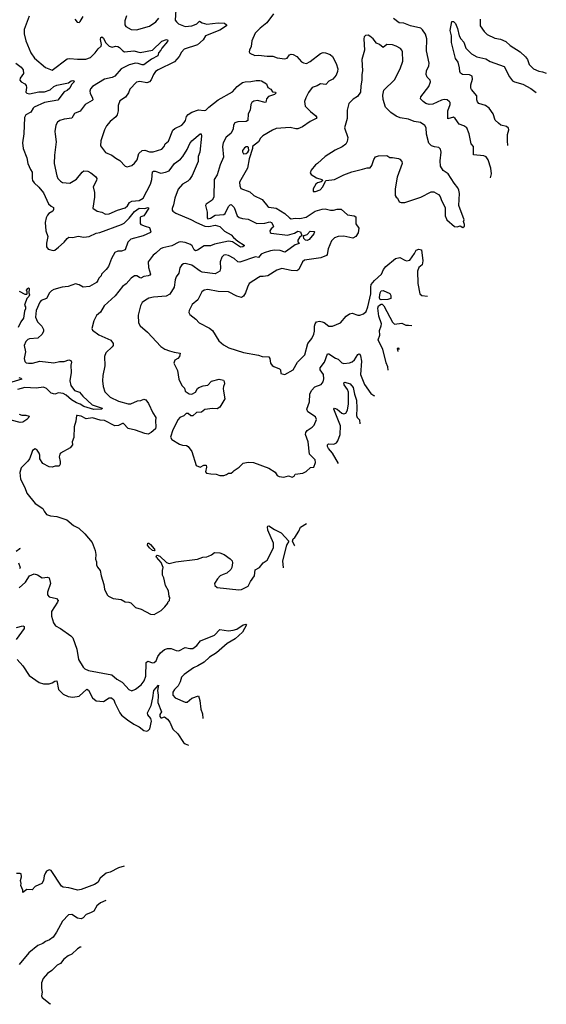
# Model space of a CAD drawing. Extents: x 2133461 to 2293071, y 753526 to 916327.
# Tile 444 of 459: x 2278490 to 2284104, y 867256 to 877759. Entities that reach past the tile are written whole.
import ezdxf

# ---------------------------------------------------------------- set-up
doc = ezdxf.new("R2010")
doc.units = 0

msp = doc.modelspace()

# ---------------------------------------------------------------- linework, layer by layer
at = {"layer": '0CON10XD'}
for points in [[(2280154, 877865), (2280149, 877755), (2280160, 877735), (2280184, 877715), (2280255, 877685), (2280325, 877693), (2280355, 877703), (2280379, 877715), (2280405, 877744), (2280434, 877724), (2280485, 877711), (2280607, 877726), (2280675, 877721), (2280694, 877705), (2280693, 877695), (2280625, 877646), (2280470, 877585), (2280447, 877543), (2280385, 877489), (2280245, 877445), (2280215, 877412), (2280191, 877365), (2280139, 877311), (2279965, 877224), (2279937, 877205), (2279916, 877174), (2279893, 877117), (2279875, 877097), (2279845, 877087), (2279772, 877098), (2279735, 877091), (2279665, 877017), (2279650, 876980), (2279618, 876932), (2279558, 876892), (2279541, 876845), (2279539, 876785), (2279530, 876745), (2279515, 876722), (2279456, 876674), (2279414, 876625), (2279394, 876585), (2279354, 876465), (2279353, 876415), (2279405, 876343), (2279473, 876315), (2279515, 876281), (2279557, 876257), (2279615, 876198), (2279635, 876189), (2279685, 876203), (2279715, 876229), (2279741, 876265), (2279760, 876330), (2279795, 876362), (2279825, 876367), (2279875, 876349), (2279912, 876348), (2280005, 876379), (2280029, 876405), (2280040, 876435), (2280075, 876462), (2280121, 876579), (2280145, 876599), (2280217, 876635), (2280245, 876661), (2280259, 876685), (2280269, 876725), (2280285, 876747), (2280325, 876772), (2280395, 876796), (2280455, 876789), (2280475, 876794), (2280505, 876826), (2280605, 876904), (2280760, 876990), (2280809, 877045), (2280865, 877088), (2280895, 877097), (2280955, 877098), (2281010, 877109), (2281051, 877111), (2281068, 877108), (2281120, 877075), (2281136, 877035), (2281168, 877019), (2281185, 876991), (2281218, 876985), (2281219, 876975), (2281205, 876960), (2281141, 876939), (2281120, 876915), (2281118, 876895), (2281115, 876880), (2281105, 876876), (2281025, 876896), (2280985, 876888), (2280965, 876874), (2280953, 876855), (2280946, 876795), (2280927, 876753), (2280922, 876685), (2280906, 876674), (2280815, 876670), (2280783, 876657), (2280770, 876635), (2280766, 876594), (2280755, 876568), (2280739, 876545), (2280691, 876505), (2280659, 876445), (2280651, 876405), (2280663, 876293), (2280628, 876212), (2280596, 876104), (2280563, 876055), (2280558, 875865), (2280541, 875835), (2280479, 875791), (2280471, 875775), (2280489, 875705), (2280488, 875645), (2280496, 875636), (2280525, 875640), (2280575, 875675), (2280665, 875682), (2280679, 875691), (2280717, 875765), (2280735, 875784), (2280745, 875787), (2280776, 875755), (2280807, 875667), (2280828, 875648), (2280865, 875637), (2280925, 875632), (2281017, 875586), (2281102, 875588), (2281155, 875604), (2281175, 875597), (2281194, 875555), (2281192, 875545), (2281172, 875528), (2281158, 875505), (2281160, 875490), (2281171, 875481), (2281345, 875461), (2281418, 875482), (2281455, 875504), (2281482, 875495), (2281498, 875455), (2281473, 875437), (2281455, 875408), (2281455, 875390), (2281468, 875372), (2281425, 875356), (2281335, 875288), (2281315, 875280), (2281265, 875298), (2281205, 875300), (2281165, 875294), (2281095, 875271), (2281065, 875256), (2281035, 875222), (2281005, 875228), (2280835, 875173), (2280815, 875177), (2280775, 875210), (2280715, 875244), (2280685, 875251), (2280665, 875247), (2280646, 875224), (2280626, 875175), (2280630, 875105), (2280624, 875076), (2280575, 875047), (2280435, 875067), (2280415, 875075), (2280325, 875141), (2280255, 875159), (2280235, 875156), (2280217, 875143), (2280197, 875113), (2280187, 875055), (2280158, 875015), (2280146, 874985), (2280136, 874905), (2280089, 874831), (2280052, 874808), (2279915, 874799), (2279865, 874788), (2279832, 874768), (2279795, 874743), (2279776, 874705), (2279752, 874608), (2279757, 874525), (2279775, 874493), (2279854, 874424), (2279995, 874272), (2280036, 874246), (2280086, 874226), (2280135, 874211), (2280202, 874202), (2280192, 874165), (2280175, 874146), (2280144, 874126), (2280133, 874095), (2280173, 874015), (2280188, 873925), (2280217, 873857), (2280247, 873827), (2280254, 873795), (2280295, 873769), (2280325, 873766), (2280365, 873785), (2280384, 873825), (2280398, 873835), (2280445, 873853), (2280495, 873859), (2280535, 873902), (2280616, 873926), (2280662, 873912), (2280671, 873901), (2280673, 873875), (2280664, 873845)], [(2281197, 877823), (2281124, 877726), (2281052, 877668), (2281000, 877615), (2280966, 877535), (2280956, 877474), (2280939, 877435), (2280937, 877415), (2280942, 877402), (2280995, 877376), (2281035, 877379), (2281128, 877368), (2281189, 877369), (2281235, 877353), (2281315, 877341), (2281342, 877348), (2281365, 877383), (2281385, 877392), (2281405, 877388), (2281444, 877365), (2281495, 877309), (2281515, 877297), (2281547, 877293), (2281587, 877313), (2281695, 877398), (2281725, 877409), (2281750, 877405), (2281798, 877388), (2281823, 877365), (2281865, 877292), (2281881, 877235), (2281878, 877205), (2281863, 877167), (2281827, 877123), (2281785, 877102), (2281755, 877068), (2281695, 877076), (2281662, 877055), (2281608, 877035), (2281567, 876983), (2281539, 876925), (2281527, 876885), (2281534, 876835), (2281589, 876779), (2281647, 876735), (2281656, 876715), (2281650, 876705), (2281585, 876674), (2281504, 876616), (2281455, 876596), (2281435, 876594), (2281375, 876609), (2281225, 876598), (2281185, 876581), (2281081, 876519), (2281057, 876495), (2281034, 876455), (2280970, 876405), (2280972, 876385), (2280937, 876273), (2280920, 876175), (2280834, 876025), (2280836, 875986), (2280847, 875957), (2280944, 875924), (2280987, 875885), (2281075, 875842), (2281135, 875766), (2281145, 875760), (2281225, 875749), (2281315, 875692), (2281366, 875646), (2281385, 875636), (2281425, 875641), (2281475, 875638), (2281545, 875651), (2281641, 875715), (2281715, 875738), (2281745, 875742), (2281805, 875727), (2281835, 875728), (2281875, 875739), (2281917, 875737), (2281985, 875678), (2282055, 875665), (2282073, 875655), (2282075, 875580), (2282106, 875535), (2282099, 875485), (2282072, 875445), (2282041, 875429), (2281945, 875448), (2281885, 875445), (2281845, 875433), (2281815, 875399), (2281778, 875315), (2281767, 875255), (2281759, 875245), (2281701, 875219), (2281525, 875192), (2281505, 875175), (2281465, 875095), (2281445, 875081), (2281385, 875084), (2281285, 875105), (2281232, 875088), (2281135, 875028), (2281085, 875021), (2281055, 875018), (2281035, 875008), (2280937, 874943), (2280917, 874905), (2280897, 874844), (2280875, 874811), (2280853, 874797), (2280805, 874809), (2280715, 874855), (2280605, 874861), (2280495, 874880), (2280455, 874875), (2280433, 874855), (2280388, 874772), (2280330, 874720), (2280297, 874655), (2280294, 874635), (2280303, 874615), (2280368, 874565), (2280403, 874525), (2280515, 874468), (2280544, 874444), (2280614, 874334), (2280661, 874291), (2280718, 874258), (2280875, 874209), (2281035, 874181), (2281076, 874166), (2281145, 874161), (2281156, 874145), (2281164, 874094), (2281181, 874071), (2281198, 874058), (2281260, 874035), (2281270, 874025), (2281274, 873984), (2281317, 873973), (2281406, 874024), (2281451, 874105), (2281530, 874185), (2281562, 874305), (2281603, 874357), (2281626, 874404), (2281632, 874435), (2281631, 874489), (2281639, 874515), (2281655, 874536), (2281685, 874542), (2281714, 874536), (2281737, 874527), (2281785, 874491), (2281825, 874490), (2281910, 874525), (2281972, 874598), (2282005, 874622), (2282035, 874629), (2282095, 874608), (2282115, 874608), (2282155, 874622), (2282182, 874645), (2282203, 874695), (2282235, 874835), (2282232, 874905), (2282238, 874935), (2282273, 874977), (2282347, 875045), (2282369, 875095), (2282393, 875127), (2282495, 875213), (2282541, 875221), (2282595, 875192), (2282615, 875188), (2282648, 875192), (2282699, 875265), (2282715, 875299), (2282745, 875312), (2282774, 875304), (2282788, 875185), (2282781, 875145), (2282744, 875116), (2282730, 875075), (2282733, 874945), (2282756, 874836), (2282778, 874818), (2282838, 874809)], [(2278591, 877795), (2278536, 877655), (2278537, 877607), (2278554, 877535), (2278607, 877407), (2278648, 877348), (2278765, 877249), (2278835, 877222), (2278995, 877342), (2279025, 877346), (2279105, 877336), (2279195, 877338), (2279245, 877355), (2279296, 877404), (2279325, 877448), (2279358, 877475), (2279361, 877495), (2279351, 877549), (2279355, 877568), (2279365, 877576), (2279385, 877561), (2279406, 877516), (2279445, 877475), (2279475, 877467), (2279513, 877477), (2279535, 877472), (2279555, 877461), (2279588, 877425), (2279606, 877416), (2279705, 877426), (2279775, 877408), (2279905, 877432), (2280005, 877528), (2280056, 877546), (2280069, 877539), (2280067, 877525), (2280004, 877456), (2279995, 877435), (2279970, 877405), (2279964, 877375), (2279895, 877339), (2279815, 877279), (2279795, 877277), (2279753, 877293), (2279725, 877296), (2279656, 877276), (2279570, 877235), (2279503, 877157), (2279475, 877143), (2279395, 877126), (2279267, 877045), (2279245, 877021), (2279237, 876995), (2279241, 876975), (2279267, 876923), (2279270, 876905), (2279264, 876896), (2279187, 876855), (2279135, 876784), (2279073, 876757), (2279045, 876709), (2278965, 876698), (2278918, 876682), (2278893, 876665), (2278876, 876635), (2278866, 876565), (2278868, 876538), (2278877, 876455), (2278861, 876315), (2278857, 876225), (2278886, 876094), (2278898, 876065), (2278926, 876035), (2278945, 876023), (2279025, 876014), (2279095, 876059), (2279155, 876134), (2279173, 876145), (2279215, 876143), (2279249, 876125), (2279298, 876085), (2279311, 876065), (2279308, 876045), (2279273, 875975), (2279286, 875915), (2279287, 875865), (2279270, 875750), (2279317, 875715), (2279365, 875704), (2279405, 875686), (2279445, 875687), (2279532, 875728), (2279615, 875753), (2279638, 875772), (2279659, 875809), (2279685, 875824), (2279765, 875831), (2279805, 875855), (2279886, 876005), (2279898, 876055), (2279905, 876135), (2279917, 876143), (2279935, 876144), (2279995, 876123), (2280045, 876132), (2280085, 876147), (2280142, 876225), (2280205, 876272), (2280230, 876300), (2280277, 876373), (2280305, 876437), (2280325, 876465), (2280415, 876540), (2280425, 876543), (2280429, 876515), (2280409, 876345), (2280392, 876298), (2280393, 876245), (2280329, 876095), (2280301, 876055), (2280284, 876036), (2280225, 876004), (2280179, 875951), (2280145, 875855), (2280130, 875785), (2280114, 875745), (2280116, 875726), (2280124, 875715), (2280154, 875694), (2280315, 875627), (2280374, 875594), (2280465, 875555), (2280506, 875554), (2280575, 875568), (2280625, 875553), (2280674, 875504), (2280743, 875463), (2280768, 875435), (2280817, 875397), (2280884, 875355), (2280884, 875345), (2280870, 875335), (2280845, 875333), (2280759, 875389), (2280715, 875398), (2280565, 875363), (2280525, 875347), (2280487, 875347)], [(2279077, 877765), (2279104, 877734), (2279125, 877730), (2279135, 877738), (2279168, 877792)], [(2279630, 877800), (2279611, 877745), (2279609, 877705), (2279622, 877685), (2279678, 877655), (2279735, 877649), (2279875, 877689), (2279940, 877735), (2279972, 877775)], [(2283510, 876072), (2283518, 876115), (2283513, 876175), (2283483, 876263), (2283461, 876295), (2283438, 876308), (2283328, 876318), (2283328, 876405), (2283304, 876435), (2283283, 876543), (2283255, 876604), (2283225, 876626), (2283176, 876646), (2283131, 876705), (2283115, 876718), (2283055, 876700), (2283055, 876785), (2283079, 876855), (2283079, 876875), (2283073, 876883), (2283048, 876905), (2283015, 876908), (2282985, 876901), (2282895, 876856), (2282855, 876854), (2282821, 876865), (2282791, 876885), (2282764, 876915), (2282766, 876935), (2282853, 877045), (2282870, 877095), (2282867, 877115), (2282834, 877144), (2282824, 877174), (2282828, 877215), (2282851, 877265), (2282854, 877295), (2282825, 877425), (2282830, 877555), (2282815, 877605), (2282785, 877652), (2282765, 877667), (2282655, 877695), (2282585, 877723), (2282537, 877727), (2282475, 877771)], [(2283693, 876416), (2283690, 876465), (2283691, 876535), (2283706, 876585), (2283702, 876602), (2283681, 876621), (2283618, 876635), (2283594, 876654), (2283557, 876687), (2283537, 876755), (2283495, 876816), (2283455, 876844), (2283385, 876864), (2283371, 876881), (2283364, 876904), (2283364, 876945), (2283305, 877014), (2283300, 877030), (2283301, 877065), (2283316, 877125), (2283313, 877155), (2283285, 877171), (2283210, 877175), (2283190, 877190), (2283182, 877205), (2283179, 877245), (2283164, 877304), (2283137, 877345), (2283094, 877515), (2283092, 877585), (2283079, 877645), (2283095, 877740), (2283115, 877740), (2283135, 877718), (2283158, 877665), (2283174, 877585), (2283194, 877554), (2283225, 877520), (2283247, 877455), (2283305, 877394), (2283365, 877363), (2283394, 877354), (2283460, 877340), (2283505, 877314), (2283655, 877258), (2283711, 877151), (2283745, 877105), (2283765, 877095), (2283855, 877070), (2283939, 877025), (2283994, 876982)], [(2283398, 877765), (2283400, 877695), (2283442, 877632), (2283475, 877602), (2283555, 877560), (2283615, 877551), (2283672, 877525), (2283720, 877485), (2283826, 877415), (2283883, 877364), (2283902, 877335), (2283920, 877280), (2283966, 877236), (2284025, 877211), (2284065, 877204), (2284104, 877188)], [(2283215, 875542), (2283230, 875555), (2283232, 875575), (2283222, 875605), (2283227, 875625), (2283173, 875777), (2283178, 875905), (2283170, 875940), (2283160, 875965), (2283120, 876015), (2283056, 876116), (2283005, 876151), (2282976, 876195), (2282973, 876253), (2282982, 876345), (2282975, 876377), (2282958, 876395), (2282912, 876402), (2282880, 876415), (2282852, 876442), (2282826, 876536), (2282824, 876604), (2282810, 876630), (2282762, 876662), (2282695, 876674), (2282635, 876699), (2282545, 876711), (2282505, 876728), (2282445, 876770), (2282388, 876825), (2282365, 876907), (2282361, 876955), (2282372, 877008), (2282485, 877119), (2282546, 877234), (2282573, 877315), (2282571, 877415), (2282564, 877435), (2282550, 877450), (2282505, 877476), (2282465, 877490), (2282405, 877494), (2282365, 877463), (2282325, 877494), (2282295, 877507), (2282257, 877555), (2282224, 877584), (2282205, 877593), (2282175, 877590), (2282163, 877577), (2282160, 877555), (2282164, 877435), (2282137, 877335), (2282144, 877215), (2282136, 877175), (2282139, 877115), (2282126, 877055), (2282122, 876985), (2282090, 876940), (2282045, 876910), (2282000, 876865), (2281981, 876795), (2281981, 876705), (2281954, 876605), (2281987, 876503), (2281980, 876460), (2281965, 876432), (2281928, 876402), (2281854, 876366), (2281745, 876300), (2281666, 876224), (2281645, 876212), (2281597, 876155), (2281588, 876125), (2281597, 876107), (2281655, 876073), (2281710, 876055), (2281720, 876045), (2281705, 876030), (2281665, 876020), (2281646, 876004), (2281620, 875955), (2281617, 875927), (2281645, 875926), (2281692, 875945), (2281722, 875975), (2281750, 876035), (2281758, 876042), (2281845, 876054), (2281945, 876104), (2282030, 876135), (2282144, 876166), (2282195, 876178), (2282225, 876178), (2282245, 876204), (2282265, 876267), (2282283, 876295), (2282315, 876308), (2282405, 876310), (2282435, 876288), (2282465, 876289), (2282527, 876277), (2282541, 876271), (2282564, 876245), (2282566, 876225), (2282515, 876080), (2282494, 875955), (2282493, 875885), (2282504, 875864), (2282518, 875855), (2282537, 875817), (2282557, 875807), (2282595, 875807), (2282765, 875866), (2282875, 875922), (2282905, 875921), (2282955, 875894), (2282973, 875873), (2282985, 875830), (2283026, 875755), (2283026, 875665), (2283043, 875625), (2283125, 875553), (2283155, 875548), (2283185, 875560), (2283215, 875542)], [(2278449, 877295), (2278505, 877254), (2278528, 877225), (2278529, 877185), (2278495, 877135), (2278493, 877115), (2278505, 877097), (2278543, 877073), (2278558, 877058), (2278561, 877035), (2278557, 876985), (2278566, 876975), (2278595, 876969), (2278695, 876988), (2278755, 876989), (2278815, 877010), (2278855, 877045), (2278885, 877062), (2279010, 877085), (2279038, 877105), (2279055, 877109), (2279068, 877105), (2279069, 877095), (2279043, 877067), (2279025, 877030), (2278995, 877002), (2278965, 876991), (2278898, 876902), (2278755, 876877), (2278645, 876824), (2278633, 876815), (2278607, 876773), (2278556, 876744), (2278542, 876715), (2278535, 876540), (2278520, 876445), (2278526, 876386), (2278565, 876285), (2278578, 876225), (2278605, 876160), (2278624, 876134), (2278622, 876065), (2278627, 876045), (2278645, 876019), (2278695, 875972), (2278742, 875912), (2278796, 875795), (2278825, 875768), (2278850, 875755), (2278851, 875735), (2278842, 875718), (2278800, 875690), (2278788, 875675), (2278773, 875645), (2278763, 875595), (2278770, 875505), (2278790, 875445), (2278774, 875375), (2278775, 875335), (2278792, 875312), (2278845, 875295), (2278865, 875300), (2278905, 875332), (2278965, 875384), (2278997, 875425), (2279015, 875438), (2279055, 875437), (2279115, 875450), (2279175, 875439), (2279230, 875445), (2279305, 875481), (2279345, 875488), (2279577, 875573), (2279605, 875590), (2279658, 875642), (2279715, 875714), (2279765, 875747), (2279825, 875745), (2279855, 875754), (2279868, 875748), (2279812, 875668), (2279783, 875657), (2279775, 875648), (2279774, 875584), (2279780, 875575), (2279827, 875555), (2279875, 875542), (2279887, 875495), (2279883, 875487), (2279805, 875452), (2279675, 875419), (2279641, 875385), (2279613, 875305), (2279575, 875291), (2279535, 875288), (2279505, 875274), (2279469, 875211), (2279435, 875127), (2279413, 875095), (2279362, 875045), (2279357, 875025), (2279335, 875002), (2279323, 874975), (2279307, 874955), (2279235, 874912), (2279167, 874907), (2279125, 874931), (2279085, 874940), (2279006, 874914), (2278943, 874905), (2278855, 874879), (2278828, 874865), (2278807, 874845), (2278774, 874785), (2278718, 874762), (2278706, 874745), (2278667, 874655), (2278658, 874585), (2278680, 874535), (2278725, 874490), (2278744, 874455), (2278744, 874435), (2278730, 874405), (2278685, 874361), (2278595, 874356), (2278575, 874347), (2278555, 874325), (2278539, 874285), (2278553, 874215), (2278539, 874145), (2278543, 874113), (2278558, 874098), (2278585, 874094), (2278625, 874096), (2278705, 874117), (2278855, 874099), (2278915, 874114), (2278965, 874114), (2279015, 874129), (2279034, 874124), (2279042, 874105), (2279034, 874074), (2279039, 873995), (2279026, 873905), (2279035, 873855), (2279075, 873805), (2279128, 873785), (2279164, 873744), (2279262, 873652), (2279370, 873615), (2279365, 873605), (2279281, 873601), (2279175, 873633), (2279135, 873657), (2279095, 873672), (2279043, 873703), (2278985, 873755), (2278955, 873772), (2278905, 873780), (2278865, 873766), (2278825, 873776), (2278775, 873823), (2278745, 873839), (2278665, 873827), (2278546, 873834), (2278468, 873815)], [(2280875, 876327), (2280905, 876333), (2280922, 876345), (2280932, 876365), (2280930, 876395), (2280922, 876402), (2280905, 876403), (2280885, 876392), (2280864, 876365), (2280865, 876348), (2280875, 876327)], [(2281555, 875402), (2281538, 875408), (2281520, 875425), (2281517, 875445), (2281522, 875455), (2281555, 875467), (2281585, 875502), (2281629, 875499), (2281633, 875495), (2281624, 875475), (2281575, 875414), (2281555, 875402)], [(2280487, 875347), (2280455, 875345), (2280385, 875299), (2280365, 875293), (2280350, 875305), (2280329, 875345), (2280310, 875360), (2280255, 875382), (2280205, 875390), (2280185, 875385), (2280113, 875347), (2280015, 875326), (2279990, 875315), (2279943, 875267), (2279913, 875247), (2279860, 875175), (2279862, 875115), (2279884, 875046), (2279878, 875035), (2279858, 875025), (2279815, 875020), (2279783, 875003), (2279767, 875007), (2279740, 875025), (2279715, 875027), (2279678, 875002), (2279625, 874940), (2279585, 874911), (2279508, 874812), (2279391, 874705), (2279350, 874640), (2279310, 874605), (2279281, 874545), (2279259, 874465), (2279266, 874446), (2279335, 874396), (2279460, 874340), (2279488, 874305), (2279487, 874285), (2279475, 874268), (2279409, 874205), (2279394, 874165), (2279398, 874065), (2279376, 873965), (2279372, 873905), (2279380, 873845), (2279398, 873788), (2279455, 873731), (2279545, 873689), (2279645, 873662), (2279675, 873662), (2279745, 873694), (2279782, 873698), (2279815, 873711), (2279835, 873704), (2279863, 873663), (2279908, 873565), (2279943, 873515), (2279938, 873475), (2279942, 873418), (2279937, 873395), (2279893, 873355), (2279858, 873338), (2279825, 873343), (2279725, 873382), (2279645, 873399), (2279595, 873452), (2279585, 873453), (2279545, 873430), (2279505, 873428), (2279395, 873483), (2279348, 873488), (2279265, 873512), (2279200, 873500), (2279145, 873528), (2279102, 873538), (2279094, 873536), (2279088, 873475), (2279071, 873415), (2279067, 873303), (2279048, 873255), (2279052, 873225), (2279029, 873191), (2278926, 873134), (2278917, 873123), (2278911, 873095), (2278923, 873045), (2278923, 873017), (2278910, 872995), (2278867, 872997), (2278835, 872987), (2278805, 872988), (2278738, 873025), (2278704, 873074), (2278703, 873115), (2278696, 873135), (2278675, 873166), (2278655, 873182), (2278628, 873165), (2278611, 873119), (2278593, 873075), (2278575, 873048), (2278505, 872978), (2278490, 872930), (2278498, 872858), (2278545, 872768), (2278565, 872708), (2278655, 872598), (2278736, 872546), (2278750, 872515), (2278775, 872482), (2278818, 872468), (2278885, 872460), (2278992, 872425), (2279065, 872364), (2279120, 872335), (2279186, 872276), (2279261, 872181), (2279296, 872095), (2279302, 872055), (2279299, 872005), (2279309, 871975), (2279307, 871945), (2279318, 871918), (2279347, 871885), (2279358, 871825), (2279386, 871735), (2279394, 871684), (2279423, 871623), (2279435, 871609), (2279485, 871586), (2279570, 871575), (2279615, 871549), (2279654, 871544), (2279675, 871538), (2279725, 871487), (2279785, 871472), (2279885, 871417), (2279925, 871413), (2279998, 871455), (2280038, 871495), (2280070, 871535), (2280070, 871545), (2280088, 871562), (2280090, 871595), (2280082, 871605), (2280077, 871667), (2280043, 871723), (2280028, 871805), (2280012, 871835), (2280013, 871883), (2280021, 871915), (2279997, 871967), (2279949, 872025), (2279946, 872035), (2279955, 872048), (2279985, 872036), (2280055, 871968), (2280085, 871958), (2280154, 871976), (2280386, 872004), (2280443, 872027), (2280485, 872029), (2280504, 872036), (2280535, 872050), (2280565, 872076), (2280625, 872072), (2280670, 872055), (2280735, 872008), (2280756, 871986), (2280760, 871965), (2280752, 871915), (2280742, 871895), (2280698, 871855), (2280659, 871841), (2280628, 871825), (2280598, 871795), (2280568, 871745), (2280570, 871725), (2280595, 871701), (2280825, 871676), (2280855, 871681), (2280927, 871715), (2280949, 871765), (2280992, 871825), (2281001, 871889), (2281046, 871914), (2281084, 871966), (2281129, 871995), (2281196, 872125), (2281196, 872176), (2281134, 872314), (2281132, 872348), (2281135, 872358), (2281145, 872359), (2281205, 872319), (2281276, 872286), (2281360, 872195), (2281333, 872155), (2281292, 871988), (2281297, 871912)], [(2278485, 874863), (2278545, 874832), (2278565, 874832), (2278570, 874835), (2278570, 874855), (2278562, 874875), (2278575, 874892), (2278585, 874898), (2278592, 874892), (2278588, 874845), (2278593, 874823), (2278586, 874805), (2278566, 874784), (2278544, 874725), (2278542, 874712), (2278552, 874695), (2278553, 874675), (2278541, 874649), (2278531, 874575), (2278503, 874537), (2278475, 874475)], [(2282345, 874770), (2282329, 874779), (2282324, 874795), (2282331, 874845), (2282345, 874868), (2282365, 874869), (2282435, 874838), (2282446, 874816), (2282446, 874785), (2282415, 874774), (2282345, 874770)], [(2282418, 874019), (2282413, 874055), (2282398, 874098), (2282360, 874245), (2282317, 874325), (2282312, 874345), (2282329, 874395), (2282324, 874445), (2282345, 874493), (2282346, 874514), (2282317, 874595), (2282308, 874682), (2282315, 874705), (2282345, 874725), (2282355, 874723), (2282373, 874705), (2282435, 874585), (2282465, 874534), (2282485, 874512), (2282565, 874523), (2282605, 874502), (2282635, 874502), (2282671, 874495)], [(2282524, 874218), (2282517, 874253), (2282525, 874257), (2282536, 874241)], [(2280664, 873845), (2280659, 873825), (2280661, 873795), (2280676, 873715), (2280624, 873625), (2280595, 873607), (2280545, 873611), (2280465, 873599), (2280427, 873573), (2280375, 873567), (2280335, 873532), (2280315, 873534), (2280285, 873557), (2280265, 873557), (2280238, 873532), (2280197, 873515), (2280178, 873495), (2280121, 873385), (2280098, 873305), (2280112, 873282), (2280195, 873232), (2280225, 873221), (2280268, 873218), (2280287, 873207), (2280324, 873154), (2280370, 873005), (2280415, 872987), (2280452, 873008), (2280478, 873008), (2280483, 872985), (2280472, 872935), (2280483, 872923), (2280527, 872913), (2280585, 872912), (2280625, 872898), (2280665, 872898), (2280695, 872908), (2280715, 872923), (2280745, 872922), (2280762, 872935), (2280775, 872950), (2280830, 872985), (2280873, 873027), (2280925, 873038), (2280983, 873037), (2281146, 872976), (2281212, 872932), (2281235, 872897), (2281255, 872886), (2281305, 872880), (2281355, 872893), (2281395, 872878), (2281415, 872890), (2281428, 872912), (2281510, 872920), (2281545, 872938), (2281589, 872981), (2281625, 872987), (2281644, 873035), (2281639, 873065), (2281579, 873125), (2281565, 873255), (2281535, 873335), (2281539, 873355), (2281553, 873375), (2281608, 873412), (2281629, 873435), (2281654, 873495), (2281643, 873523), (2281561, 873575), (2281551, 873605), (2281578, 873682), (2281582, 873765), (2281601, 873805), (2281635, 873841), (2281705, 873869), (2281725, 873895), (2281731, 873929), (2281727, 873975), (2281694, 874025), (2281692, 874045), (2281738, 874105), (2281770, 874195), (2281785, 874196), (2281857, 874147), (2281885, 874136), (2281925, 874098), (2281945, 874092), (2282005, 874098), (2282035, 874110), (2282059, 874131), (2282095, 874189), (2282105, 874194), (2282115, 874190), (2282124, 874174), (2282135, 874115), (2282123, 873975), (2282165, 873866), (2282235, 873772), (2282265, 873749), (2282272, 873745)], [(2278482, 873942), (2278503, 873935), (2278512, 873925), (2278405, 873891)], [(2281890, 873026), (2281825, 873135), (2281781, 873185), (2281771, 873205), (2281770, 873225), (2281782, 873235), (2281838, 873232), (2281866, 873244), (2281882, 873268), (2281908, 873335), (2281909, 873425), (2281838, 873605), (2281845, 873616), (2281875, 873606), (2281925, 873560), (2281945, 873554), (2281965, 873562), (2281985, 873594), (2281995, 873660), (2281994, 873785), (2281985, 873815), (2281948, 873865), (2281944, 873885), (2281957, 873893), (2282013, 873875), (2282046, 873836), (2282058, 873765), (2282079, 873699), (2282083, 873615), (2282079, 873535), (2282086, 873515), (2282111, 873491), (2282115, 873449)], [(2278485, 873552), (2278511, 873541), (2278555, 873540), (2278591, 873531), (2278594, 873525), (2278565, 873494), (2278523, 873467), (2278495, 873462), (2278398, 873488)], [(2281422, 872146), (2281419, 872149), (2281398, 872195), (2281405, 872220), (2281423, 872237), (2281465, 872302), (2281483, 872345), (2281548, 872383)], [(2279925, 872092), (2279905, 872096), (2279872, 872125), (2279853, 872155), (2279855, 872176), (2279865, 872176), (2279885, 872161), (2279925, 872116), (2279929, 872105), (2279925, 872092)], [(2278488, 872125), (2278492, 872115), (2278452, 872085)], [(2278478, 871965), (2278494, 871915), (2278489, 871901)], [(2278485, 871700), (2278552, 871758), (2278595, 871828), (2278645, 871847), (2278678, 871838), (2278730, 871805), (2278785, 871814), (2278804, 871804), (2278820, 871745), (2278787, 871653), (2278788, 871625), (2278805, 871604), (2278882, 871585), (2278900, 871565), (2278894, 871545), (2278828, 871445), (2278830, 871395), (2278849, 871325), (2278872, 871292), (2278926, 871265), (2279035, 871186), (2279055, 871165), (2279100, 871045), (2279118, 870935), (2279165, 870854), (2279184, 870834), (2279225, 870816), (2279472, 870772), (2279525, 870723), (2279582, 870692), (2279625, 870645), (2279655, 870614), (2279685, 870601), (2279725, 870618), (2279786, 870665), (2279816, 870705), (2279833, 870755), (2279837, 870903), (2279855, 870916), (2279905, 870897), (2279925, 870902), (2279945, 870921), (2279964, 870965), (2279990, 871005), (2280035, 871041), (2280065, 871051), (2280105, 871050), (2280159, 871029), (2280185, 871026), (2280255, 871063), (2280305, 871050), (2280335, 871052), (2280378, 871082), (2280416, 871134), (2280565, 871194), (2280625, 871254), (2280715, 871241), (2280765, 871247), (2280805, 871258), (2280872, 871305), (2280902, 871312), (2280907, 871305), (2280885, 871264), (2280864, 871225), (2280787, 871155), (2280703, 871105), (2280587, 871005), (2280515, 870960), (2280455, 870906), (2280389, 870865), (2280341, 870845), (2280245, 870774), (2280216, 870745), (2280201, 870695), (2280178, 870652), (2280140, 870615), (2280122, 870585), (2280124, 870554), (2280148, 870525), (2280255, 870480), (2280275, 870480), (2280325, 870522), (2280395, 870548), (2280410, 870495), (2280422, 870405), (2280438, 870355), (2280441, 870303)], [(2278455, 871276), (2278525, 871294), (2278539, 871285), (2278536, 871265), (2278453, 871147)], [(2278464, 870934), (2278525, 870867), (2278592, 870765), (2278697, 870687), (2278745, 870674), (2278805, 870674), (2278836, 870684), (2278865, 870702), (2278885, 870706), (2278904, 870614), (2278953, 870563), (2279005, 870538), (2279055, 870533), (2279125, 870543), (2279205, 870618), (2279225, 870606), (2279267, 870525), (2279305, 870494), (2279384, 870486), (2279445, 870525), (2279469, 870525), (2279493, 870505), (2279503, 870473), (2279556, 870366), (2279575, 870342), (2279639, 870289), (2279706, 870245), (2279765, 870217), (2279815, 870178), (2279845, 870169), (2279860, 870175), (2279876, 870195), (2279895, 870275), (2279888, 870305), (2279856, 870345), (2279854, 870365), (2279892, 870445), (2279911, 870525), (2279920, 870605), (2279969, 870659), (2279958, 870602), (2279965, 870555), (2279962, 870475), (2280000, 870375), (2279984, 870346), (2279985, 870325), (2279995, 870312), (2280005, 870311), (2280035, 870321), (2280065, 870299), (2280089, 870265), (2280122, 870192), (2280175, 870140), (2280235, 870050), (2280255, 870034), (2280291, 870021)], [(2279605, 868731), (2279545, 868712), (2279455, 868664), (2279413, 868655), (2279348, 868602), (2279334, 868576), (2279325, 868560), (2279286, 868534), (2279145, 868479), (2279110, 868475), (2279015, 868500), (2278955, 868504), (2278935, 868516), (2278825, 868682), (2278805, 868691), (2278775, 868676), (2278765, 868659), (2278751, 868625), (2278744, 868576), (2278725, 868543), (2278655, 868513), (2278624, 868476), (2278565, 868481), (2278525, 868450), (2278523, 868475), (2278503, 868525), (2278507, 868545), (2278497, 868575), (2278509, 868615), (2278505, 868647), (2278495, 868652), (2278455, 868650)], [(2279409, 868363), (2279350, 868340), (2279312, 868305), (2279279, 868251), (2279245, 868230), (2279197, 868215), (2279165, 868177), (2279145, 868166), (2279105, 868174), (2279045, 868213), (2279011, 868209), (2278945, 868143), (2278883, 868027), (2278847, 867973), (2278806, 867944), (2278765, 867926), (2278737, 867903), (2278685, 867883), (2278586, 867805), (2278485, 867680)], [(2279145, 867866), (2279135, 867864), (2279105, 867846), (2279045, 867791), (2279005, 867774), (2278961, 867739), (2278925, 867691), (2278889, 867675), (2278834, 867616), (2278785, 867586), (2278740, 867530), (2278724, 867484), (2278722, 867425), (2278729, 867385), (2278724, 867345), (2278728, 867328), (2278815, 867262), (2278820, 867256)]]:
    msp.add_lwpolyline(points, dxfattribs=at)

doc.saveas('drawing.dxf')
